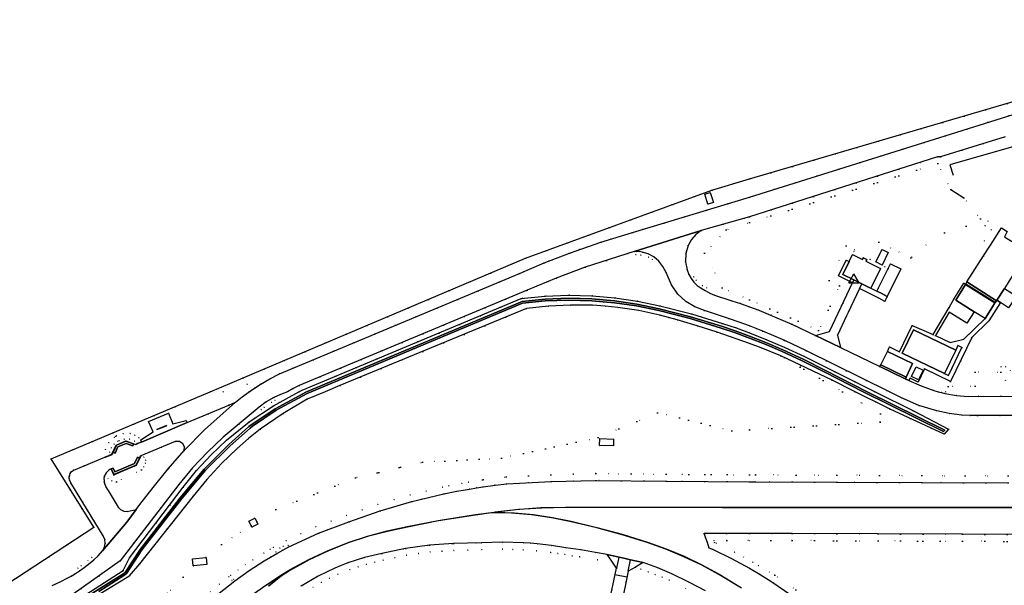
# Model space of a CAD drawing. Header units: metres. Extents: x 174791 to 179073, y 406431 to 409043.
# Tile 306 of 314: x 177790 to 178073, y 408444 to 408607. Entities that reach past the tile are written whole.
import ezdxf

# ---------------------------------------------------------------- set-up
doc = ezdxf.new("R2010")
doc.units = ezdxf.units.M
doc.linetypes.add('DOT', pattern=[6.35, 0, -6.35])
doc.layers.get('0').update_dxf_attribs({"color": 254})
for name, color, linetype in [('meetpunt_NAP-meting', 254, 'Continuous'), ('ondersteunendwaterdeel_oever_slootkant', 254, 'Continuous'), ('overigbouwwerk_overkapping', 254, 'Continuous'), ('panden', 254, 'Continuous'), ('scheiding_faunaraster', 254, 'Continuous'), ('scheiding_grondkering', 254, 'Continuous'), ('scheiding_hek', 254, 'Continuous'), ('scheiding_muur', 254, 'Continuous'), ('scheiding_schutting', 254, 'Continuous'), ('terreindeelbegroeid', 254, 'DOT'), ('terreindeelonbegroeid', 254, 'DOT'), ('waterdeel', 254, 'Continuous'), ('wegdeel_molgoot', 254, 'Continuous'), ('wegdeel_opstelplaats', 254, 'Continuous'), ('wegdeel_rijbaan', 254, 'Continuous'), ('wegdeel_rolbaan', 254, 'Continuous'), ('wegdeel_voetpad', 254, 'Continuous'), ('weginrichtingselement_markering_vliegtuigverharding', 254, 'Continuous'), ('weginrichtingselement_voeg_vliegtuigverharding', 254, 'Continuous')]:
    doc.layers.add(name, color=color, linetype=linetype)
doc.styles.add('MONOTXT', font='monotxt', dxfattribs={"height": 0.2})

# ---------------------------------------------------------------- blocks, each defined once
blk = doc.blocks.new('092')
at = {"color": 0, "linetype": 'Continuous'}
for p, q in [((-1.5, -0.862), (0, 1.732)), ((1.5, -0.862), (0, 1.732)), ((-1.5, -0.862), (1.5, -0.862))]:
    blk.add_line(p, q, dxfattribs=at)
at = {"color": 0, "linetype": 'Continuous', "style": 'MONOTXT', "width": 0.76}
blk.add_attdef('TAG00', (2, 3), '', height=2.5, dxfattribs=at)

msp = doc.modelspace()

# ---------------------------------------------------------------- linework, layer by layer
at = {"layer": 'ondersteunendwaterdeel_oever_slootkant'}
for points in [[(177805.968, 408439.8, 0), (177819.479, 408448.442, 0), (177821.293, 408452.107, 0), (177836.781, 408472.445, 0), (177840.629, 408477.249, 0), (177844.791, 408481.783, 0), (177849.249, 408486.028, 0), (177855.773, 408491.319, 0), (177862.756, 408495.99, 0), (177870.137, 408500, 0), (177871.046, 408500.435, 0), (177934.229, 408526.915, 0), (177941.02, 408527.59, 0), (177947.84, 408527.842, 0), (177954.663, 408527.669, 0), (177961.226, 408527.098, 0), (177967.742, 408526.135, 0), (177974.189, 408524.782, 0), (177983.29, 408522.467, 0), (177992.269, 408519.721, 0), (177996.149, 408518.387, 0), (178000, 408516.973, 0), (178005.045, 408514.98, 0), (178010.033, 408512.849, 0), (178015.862, 408510.157, 0), (178036.217, 408500, 0), (178047.329, 408494.455, 0), (178057.429, 408489.206, 0), (178056.167, 408487.754, 0), (178040.62, 408494.959, 0), (178039.797, 408495.371, 0), (178030.528, 408500, 0), (178023.828, 408503.346, 0), (178009.026, 408510.364, 0), (178003.387, 408512.679, 0), (178000, 408513.891, 0), (177990.715, 408517.212, 0), (177984.973, 408519.038, 0), (177979.192, 408520.738, 0), (177976.666, 408521.437, 0), (177974.133, 408522.113, 0), (177968.14, 408523.398, 0), (177962.08, 408524.316, 0), (177958.423, 408524.687, 0), (177954.755, 408524.924, 0), (177948.389, 408525.017, 0), (177942.031, 408524.704, 0), (177935.704, 408523.989, 0), (177881.96, 408501.767, 0), (177877.686, 408500, 0), (177872.459, 408497.839, 0), (177865.547, 408493.768, 0), (177858.973, 408489.17, 0), (177855.576, 408486.476, 0), (177852.296, 408483.642, 0), (177847.789, 408479.324, 0), (177843.553, 408474.74, 0), (177839.602, 408469.908, 0), (177824.199, 408450.38, 0), (177821.227, 408446.877, 0), (177821.16, 408446.814, 0), (177821.08, 408446.768, 0), (177817.885, 408444.807, 0), (177809.076, 408439.402, 0)], [(177812.414, 408442.368, 0), (177819.669, 408447.019, 0), (177820.401, 408447.605, 0), (177824.841, 408454.409, 0), (177836.384, 408469.254, 0), (177843.157, 408477.384, 0), (177850.264, 408484.415, 0), (177856.066, 408489.535, 0), (177856.703, 408490.063, 0), (177863.564, 408494.653, 0), (177872.516, 408499.516, 0), (177873.671, 408500, 0), (177934.58, 408525.527, 0), (177941.116, 408526.177, 0), (177947.848, 408526.426, 0), (177954.584, 408526.255, 0), (177961.061, 408525.691, 0), (177967.493, 408524.741, 0), (177973.869, 408523.403, 0), (177982.908, 408521.103, 0), (177991.832, 408518.374, 0), (177995.675, 408517.053, 0), (178000, 408515.465, 0), (178004.512, 408513.683, 0), (178009.463, 408511.567, 0), (178015.255, 408508.892, 0), (178021.737, 408505.658, 0), (178032.787, 408500, 0), (178055.971, 408488.529, 0), (178056.318, 408488.915, 0), (178033.915, 408500, 0), (178021.976, 408506.137, 0), (178015.486, 408509.375, 0), (178009.681, 408512.056, 0), (178004.715, 408514.177, 0), (178000, 408516.04, 0), (177995.856, 408517.562, 0), (177991.999, 408518.888, 0), (177983.054, 408521.623, 0), (177973.991, 408523.929, 0), (177967.588, 408525.273, 0), (177961.124, 408526.228, 0), (177954.614, 408526.794, 0), (177947.845, 408526.966, 0), (177941.08, 408526.716, 0), (177934.446, 408526.057, 0), (177872.274, 408500, 0), (177863.284, 408495.116, 0), (177856.379, 408490.497, 0), (177855.719, 408489.95, 0), (177849.934, 408484.829, 0), (177842.763, 408477.692, 0), (177835.849, 408469.447, 0), (177824.408, 408454.568, 0), (177820.013, 408447.93, 0), (177819.816, 408447.712, 0), (177808.321, 408440.504, 0)]]:
    msp.add_polyline3d(points, dxfattribs=at)
at = {"layer": 'overigbouwwerk_overkapping'}
msp.add_polyline3d([(178048.773, 408503.425, 0), (178046.737, 408504.413, 0), (178048.083, 408507.231, 0), (178050.12, 408506.242, 0)], close=True, dxfattribs=at)
at = {"layer": 'panden'}
for points in [[(178034.976, 408529.845, 0), (178034.707, 408529.978, 0), (178032.406, 408531.116, 0), (178030.135, 408532.239, 0), (178026.906, 408533.836, 0), (178028.714, 408537.516, 0), (178029.718, 408539.558, 0), (178032.604, 408538.131, 0), (178032.87, 408538.668, 0), (178033.856, 408538.181, 0), (178033.59, 408537.643, 0), (178037.788, 408535.567, 0)], [(178036.753, 408528.972, 0), (178039.982, 408535.542, 0), (178040.656, 408536.914, 0), (178043.663, 408535.437, 0), (178039.76, 408527.494, 0), (178037.937, 408528.39, 0)], [(178064.778, 408523.068, 0), (178059.464, 408526.396, 0), (178062.252, 408530.909, 0), (178070.714, 408525.608, 0), (178070.043, 408524.521, 0), (178067.926, 408521.096, 0)], [(178056.235, 408505.255, 0), (178044.074, 408511.098, 0), (178047.321, 408517.844, 0), (178059.491, 408511.996, 0)]]:
    msp.add_polyline3d(points, close=True, dxfattribs=at)
at = {"layer": 'scheiding_faunaraster'}
msp.add_polyline3d([(178125.694, 408582.534, 0), (178078.271, 408568.69, 0), (178077.564, 408571.088, 0), (178057.763, 408565.445, 0), (178058.719, 408562.434, 0)], dxfattribs=at)
at = {"layer": 'scheiding_grondkering'}
for points in [[(177814.518, 408481.197, 0), (177815.577, 408481.652, 0), (177816.266, 408481.951, 0), (177817.485, 408484.608, 0), (177820.245, 408485.786, 0), (177822.992, 408484.785, 0), (177823.482, 408484.995, 0), (177824.754, 408485.541, 0)], [(177815.933, 408477.924, 0), (177815.984, 408477.767, 0), (177816.732, 408476.064, 0), (177823.21, 408478.79, 0), (177824.183, 408480.85, 0), (177824.483, 408481.517, 0)]]:
    msp.add_polyline3d(points, dxfattribs=at)
at = {"layer": 'scheiding_hek'}
for p, q in [((177847.685, 408501.326), (177854.039, 408504.017)), ((177844.553, 408500), (177847.685, 408501.326))]:
    msp.add_line(p, q, dxfattribs=at)
for points in [[(178000, 408561.354, 0), (178155.707, 408607.021, 0), (178156.519, 408607.292, 0), (178206.473, 408525.584, 0), (178207.221, 408524.632, 0)], [(177854.039, 408504.017, 0), (177935.465, 408538.495, 0), (177989.133, 408558.167, 0), (178000, 408561.354, 0)], [(177760.173, 408427.719, 0), (177811.032, 408460.916, 0), (177798.661, 408480.665, 0), (177844.553, 408500, 0)]]:
    msp.add_polyline3d(points, dxfattribs=at)
at = {"layer": 'scheiding_muur'}
msp.add_line((178058.092, 408558.345), (178061.797, 408555.96), dxfattribs=at)
at = {"layer": 'scheiding_schutting'}
msp.add_polyline3d([(177829.131, 408489.151, 0), (177831.902, 408490.275, 0), (177831.932, 408490.201, 0), (177829.161, 408489.077, 0), (177829.131, 408489.151, 0)], dxfattribs=at)
at = {"layer": 'terreindeelbegroeid'}
for points in [[(178117.987, 408593.153, 0), (178000, 408556.116, 0), (177966.257, 408545.913, 0), (177957.136, 408543.135, 0), (177948.133, 408539.998, 0), (177940.865, 408537.17, 0), (177933.692, 408534.108, 0), (177864.551, 408505.192, 0), (177861.701, 408503.723, 0), (177858.934, 408502.103, 0), (177857.341, 408501.076, 0), (177855.781, 408500, 0), (177855.246, 408502.191, 0), (177854.039, 408504.017, 0), (177935.465, 408538.495, 0), (177985.694, 408556.906, 0), (177989.133, 408558.167, 0), (177996.079, 408560.204, 0), (178000, 408561.354, 0), (178155.707, 408607.021, 0)], [(178074.335, 408546.201, 0), (178072.697, 408547.246, 0), (178069.511, 408542.318, 0), (178067.677, 408543.49, 0), (178069.714, 408546.714, 0), (178067.952, 408547.821, 0), (178068.798, 408549.153, 0), (178066.582, 408549.869, 0), (178061.797, 408555.96, 0), (178058.092, 408558.345, 0), (178054.321, 408565.815, 0), (178000, 408548.783, 0), (177993.335, 408546.694, 0), (177987.063, 408540.004, 0), (177992.188, 408529.941, 0), (178000, 408526.497, 0), (178019.933, 408517.71, 0), (178026.011, 408530.541, 0), (178022.963, 408532.048, 0), (178027.88, 408542.053, 0), (178030.379, 408540.904, 0), (178030.149, 408540.404, 0), (178034.811, 408538.099, 0), (178039.058, 408535.998, 0), (178039.982, 408535.542, 0), (178036.753, 408528.972, 0), (178034.976, 408529.845, 0), (178037.788, 408535.567, 0), (178033.59, 408537.643, 0), (178033.856, 408538.181, 0), (178032.87, 408538.668, 0), (178032.604, 408538.131, 0), (178029.718, 408539.558, 0), (178028.714, 408537.516, 0), (178027.861, 408537.935, 0), (178025.635, 408533.404, 0), (178029.729, 408531.38, 0), (178023.113, 408517.415, 0), (178019.06, 408516.213, 0), (178012.247, 408519.501, 0), (178005.445, 408522.422, 0), (178002.731, 408523.49, 0), (178000, 408524.511, 0), (177997.475, 408525.408, 0), (177994.936, 408526.264, 0), (177989.921, 408527.868, 0), (177988.564, 408528.472, 0), (177987.25, 408529.167, 0), (177987.711, 408529.981, 0), (177986.488, 408530.674, 0), (177984.647, 408532.204, 0), (177983.98, 408533.18, 0), (177983.228, 408532.636, 0), (177982.552, 408533.851, 0), (177982.066, 408535.154, 0), (177981.561, 408537.49, 0), (177981.649, 408539.879, 0), (177982.327, 408542.172, 0), (177983.284, 408543.866, 0), (177984.564, 408545.332, 0), (177986.114, 408546.509, 0), (178000, 408550.483, 0), (178054.27, 408567.718, 0), (178055.089, 408567.749, 0), (178073.732, 408573.557, 0)], [(177802.055, 408439.49, 0), (177818.622, 408451.273, 0), (177835.483, 408473.286, 0), (177839.485, 408478.081, 0), (177843.767, 408482.628, 0), (177848.314, 408486.91, 0), (177852.938, 408490.775, 0), (177858.651, 408495.606, 0), (177859.229, 408494.853, 0), (177860.09, 408495.5, 0), (177862.227, 408496.916, 0), (177863.267, 408497.52, 0), (177862.85, 408498.334, 0), (177864.792, 408499.248, 0), (177866.802, 408500, 0), (177868.481, 408500.913, 0), (177870.177, 408501.794, 0), (177935.926, 408529.312, 0), (177944.249, 408532.733, 0), (177952.674, 408535.893, 0), (177966.762, 408540.479, 0), (177967.334, 408540.479, 0), (177967.256, 408539.585, 0), (177968.652, 408539.413, 0), (177970.935, 408538.79, 0), (177972.025, 408538.137, 0), (177972.481, 408538.905, 0), (177973.91, 408537.647, 0), (177975.011, 408536.093, 0), (177975.976, 408534.359, 0), (177977.538, 408530.818, 0), (177979.365, 408528.19, 0), (177981.703, 408526.005, 0), (177984.241, 408524.459, 0), (177987.031, 408523.44, 0), (177993.976, 408521.161, 0), (177996.998, 408520.111, 0), (178000, 408519.004, 0), (178001.952, 408518.25, 0), (178003.895, 408517.472, 0), (178010.212, 408514.749, 0), (178016.414, 408511.775, 0), (178040.363, 408500, 0), (178043.845, 408498.288, 0), (178048.811, 408496.07, 0), (178054.007, 408494.461, 0), (178057.609, 408493.732, 0), (178061.257, 408493.297, 0), (178063.508, 408493.176, 0), (178065.762, 408493.168, 0), (178076.828, 408493.198, 0)], [(177828.45, 408438.166, 0), (177836.761, 408446.565, 0), (177840.728, 408449.947, 0), (177843.532, 408450.22, 0), (177843.342, 408452.175, 0), (177847.762, 408455.944, 0), (177856.311, 408461.434, 0), (177856.584, 408460.91, 0), (177858.321, 408461.815, 0), (177857.966, 408462.497, 0), (177863.495, 408466.048, 0), (177886.449, 408475.172, 0), (177905.716, 408479.686, 0), (177928.553, 408480.881, 0), (177956.373, 408486.778, 0), (177973.528, 408493.958, 0), (177994.936, 408488.762, 0), (178000, 408489.06, 0), (178037.664, 408491.278, 0), (178037.808, 408493.607, 0), (178026.828, 408500, 0), (178009.026, 408510.364, 0), (178023.828, 408503.346, 0), (178030.528, 408500, 0), (178039.797, 408495.371, 0), (178040.62, 408494.959, 0), (178056.167, 408487.754, 0), (178057.429, 408489.206, 0), (178047.329, 408494.455, 0), (178036.217, 408500, 0), (178015.862, 408510.157, 0), (178010.033, 408512.849, 0), (178005.045, 408514.98, 0), (178000, 408516.973, 0), (177996.149, 408518.387, 0), (177992.269, 408519.721, 0), (177983.29, 408522.467, 0), (177974.189, 408524.782, 0), (177967.742, 408526.135, 0), (177961.226, 408527.098, 0), (177954.663, 408527.669, 0), (177947.84, 408527.842, 0), (177941.02, 408527.59, 0), (177934.229, 408526.915, 0), (177871.046, 408500.435, 0), (177870.137, 408500, 0), (177862.756, 408495.99, 0), (177855.773, 408491.319, 0), (177849.249, 408486.028, 0), (177844.791, 408481.783, 0), (177840.629, 408477.249, 0), (177836.781, 408472.445, 0), (177821.293, 408452.107, 0), (177819.479, 408448.442, 0), (177805.968, 408439.8, 0)], [(177809.076, 408439.402, 0), (177817.885, 408444.807, 0), (177821.08, 408446.768, 0), (177821.16, 408446.814, 0), (177821.227, 408446.877, 0), (177824.199, 408450.38, 0), (177839.602, 408469.908, 0), (177843.553, 408474.74, 0), (177847.789, 408479.324, 0), (177852.296, 408483.642, 0), (177855.576, 408486.476, 0), (177858.973, 408489.17, 0), (177865.547, 408493.768, 0), (177872.459, 408497.839, 0), (177877.686, 408500, 0), (177881.96, 408501.767, 0), (177935.704, 408523.989, 0), (177942.031, 408524.704, 0), (177948.389, 408525.017, 0), (177954.755, 408524.924, 0), (177958.423, 408524.687, 0), (177962.08, 408524.316, 0), (177968.14, 408523.398, 0), (177974.133, 408522.113, 0), (177976.666, 408521.437, 0), (177979.192, 408520.738, 0), (177984.973, 408519.038, 0), (177990.715, 408517.212, 0), (178000, 408513.891, 0), (178003.387, 408512.679, 0), (178009.026, 408510.364, 0), (178026.828, 408500, 0), (178037.808, 408493.607, 0), (178037.664, 408491.278, 0), (178000, 408489.06, 0), (177994.936, 408488.762, 0), (177973.528, 408493.958, 0), (177956.373, 408486.778, 0), (177928.553, 408480.881, 0), (177905.716, 408479.686, 0), (177886.449, 408475.172, 0), (177863.495, 408466.048, 0), (177857.966, 408462.497, 0), (177857.397, 408463.59, 0), (177855.66, 408462.685, 0), (177856.311, 408461.434, 0), (177847.762, 408455.944, 0), (177843.342, 408452.175, 0), (177843.338, 408452.213, 0), (177839.413, 408451.831, 0), (177839.607, 408449.838, 0), (177840.728, 408449.947, 0), (177836.761, 408446.565, 0), (177828.45, 408438.166, 0)], [(177760.173, 408427.719, 0), (177811.032, 408460.916, 0), (177798.661, 408480.665, 0), (177844.553, 408500, 0), (177847.685, 408501.326, 0), (177848.247, 408500, 0), (177849.886, 408496.127, 0), (177837.893, 408491.107, 0), (177837.643, 408491.733, 0), (177833.769, 408490.769, 0), (177832.524, 408493.84, 0), (177826.783, 408491.449, 0), (177828.115, 408488.424, 0), (177824.537, 408486.132, 0), (177824.734, 408485.587, 0), (177823.929, 408486.712, 0), (177822.806, 408487.521, 0), (177821.484, 408487.928, 0), (177819.469, 408487.928, 0), (177817.556, 408487.297, 0), (177817.219, 408487.108, 0), (177816.893, 408486.9, 0), (177815.306, 408485.345, 0), (177814.353, 408483.338, 0), (177814.15, 408481.128, 0), (177805.265, 408477.436, 0), (177805.017, 408477.308, 0), (177804.788, 408477.149, 0), (177804.582, 408476.961, 0), (177804.403, 408476.747, 0), (177804.202, 408476.428, 0), (177804.045, 408476.086, 0), (177803.952, 408475.77, 0), (177803.908, 408475.443, 0), (177803.916, 408475.002, 0), (177803.99, 408474.567, 0), (177804.13, 408474.148, 0), (177804.332, 408473.756, 0), (177813.678, 408458.48, 0), (177814.13, 408457.423, 0), (177814.259, 408456.281, 0), (177814.055, 408455.15, 0), (177813.535, 408454.124, 0), (177812.221, 408452.67, 0), (177810.999, 408451.566, 0), (177810.409, 408452.227, 0), (177809.335, 408451.299, 0), (177807.352, 408449.827, 0), (177806.382, 408449.146, 0), (177806.865, 408448.411, 0), (177805.396, 408447.429, 0), (177804.484, 408446.866, 0), (177803.548, 408446.342, 0), (177801.312, 408445.183, 0), (177799.012, 408444.154, 0)], [(178074.565, 408475.722, 0), (178062.16, 408475.77, 0), (178049.755, 408475.819, 0), (178037.496, 408475.878, 0), (178025.238, 408475.938, 0), (178013.502, 408475.991, 0), (178001.766, 408476.044, 0), (178000.013, 408476.055, 0), (177976.045, 408476.212, 0), (177965.866, 408476.302, 0), (177955.687, 408476.391, 0), (177949.24, 408476.234, 0), (177942.794, 408476.078, 0), (177936.333, 408475.768, 0), (177929.872, 408475.457, 0), (177923.004, 408474.568, 0), (177918.984, 408473.927, 0), (177917.12, 408473.59, 0), (177913.38, 408472.873, 0), (177911.505, 408472.494, 0), (177906.83, 408471.374, 0), (177902.155, 408470.253, 0), (177897.536, 408468.892, 0), (177892.917, 408467.53, 0), (177888.392, 408465.939, 0), (177883.866, 408464.348, 0), (177879.423, 408462.71, 0), (177874.98, 408461.073, 0), (177870.696, 408459.076, 0), (177866.411, 408457.079, 0), (177862.749, 408455.102, 0), (177861.829, 408454.573, 0), (177859.986, 408453.49, 0), (177856.869, 408451.52, 0), (177854.675, 408450.104, 0), (177852.561, 408448.599, 0), (177850.447, 408447.094, 0), (177849.888, 408446.674, 0), (177847.198, 408444.512, 0), (177844.508, 408442.349, 0)], [(177844.508, 408442.349, 0), (177847.198, 408444.512, 0), (177849.888, 408446.674, 0), (177850.447, 408447.094, 0), (177852.561, 408448.599, 0), (177854.675, 408450.104, 0), (177856.869, 408451.52, 0), (177859.986, 408453.49, 0), (177861.829, 408454.573, 0), (177862.749, 408455.102, 0), (177866.411, 408457.079, 0), (177870.696, 408459.076, 0), (177874.98, 408461.073, 0), (177879.423, 408462.71, 0), (177883.866, 408464.348, 0), (177888.392, 408465.939, 0), (177892.917, 408467.53, 0), (177897.536, 408468.892, 0), (177902.155, 408470.253, 0), (177906.83, 408471.374, 0), (177911.505, 408472.494, 0), (177913.38, 408472.873, 0), (177917.12, 408473.59, 0), (177918.984, 408473.927, 0), (177923.004, 408474.568, 0), (177929.872, 408475.457, 0), (177936.333, 408475.768, 0), (177942.794, 408476.078, 0), (177949.24, 408476.234, 0), (177955.687, 408476.391, 0), (177965.866, 408476.302, 0), (177976.045, 408476.212, 0), (178000.013, 408476.055, 0), (178001.766, 408476.044, 0), (178013.502, 408475.991, 0), (178025.238, 408475.938, 0), (178037.496, 408475.878, 0), (178049.755, 408475.819, 0), (178062.16, 408475.77, 0), (178074.565, 408475.722, 0)], [(178074.623, 408473.722, 0), (178049.746, 408473.819, 0), (178025.229, 408473.938, 0), (178001.755, 408474.044, 0), (178000, 408474.055, 0), (177976.027, 408474.212, 0), (177955.702, 408474.391, 0), (177942.866, 408474.079, 0), (177930.04, 408473.463, 0), (177926.655, 408473.056, 0), (177923.279, 408472.587, 0), (177921.308, 408472.283, 0), (177919.34, 408471.959, 0), (177915.631, 408471.288, 0), (177911.936, 408470.541, 0), (177902.671, 408468.32, 0), (177893.532, 408465.626, 0), (177884.544, 408462.466, 0), (177875.75, 408459.225, 0), (177867.256, 408455.266, 0), (177867.055, 408455.675, 0), (177865.586, 408455.462, 0), (177864.624, 408454.924, 0), (177863.515, 408453.823, 0), (177863.746, 408453.369, 0), (177861.923, 408452.32, 0), (177860.12, 408451.237, 0), (177855.798, 408448.448, 0), (177851.607, 408445.465, 0), (177851.259, 408445.929, 0), (177850.795, 408445.58, 0), (177851.141, 408445.115, 0), (177845.808, 408440.828, 0)], [(178012.24, 408441.285, 0), (178006.212, 408445.392, 0), (178003.131, 408447.311, 0), (178000, 408449.147, 0), (177994.83, 408451.935, 0), (177989.542, 408454.494, 0), (177988.333, 408455.04, 0), (177987.806, 408456.627, 0), (177987.375, 408457.921, 0), (177987, 408459.05, 0), (177986.985, 408459.108, 0), (178000, 408459.109, 0), (178012.281, 408459.11, 0), (178037.15, 408458.997, 0), (178061.406, 408458.913, 0), (178086.253, 408458.812, 0)], [(177870.732, 408443.959, 0), (177875.642, 408446.831, 0), (177880.494, 408449.167, 0), (177882.333, 408449.931, 0), (177884.195, 408450.639, 0), (177889.044, 408452.195, 0), (177893.997, 408453.377, 0), (177900.825, 408454.842, 0), (177907.743, 408455.79, 0), (177914.714, 408456.216, 0), (177922.756, 408456.468, 0), (177928.809, 408456.629, 0), (177934.862, 408456.443, 0), (177936.851, 408456.307, 0), (177938.836, 408456.133, 0), (177942.973, 408455.649, 0), (177947.088, 408455.004, 0), (177951.369, 408454.403, 0), (177955.632, 408453.691, 0), (177959.01, 408453.047, 0), (177959.432, 408452.432, 0), (177960.5, 408450.85, 0), (177956.228, 408451.564, 0), (177951.065, 408452.426, 0), (177948.93, 408452.726, 0), (177946.794, 408453.026, 0), (177944.748, 408453.346, 0), (177942.702, 408453.667, 0), (177938.604, 408454.147, 0), (177934.801, 408454.444, 0), (177931.803, 408454.536, 0), (177928.805, 408454.628, 0), (177922.814, 408454.469, 0), (177918.81, 408454.344, 0), (177914.806, 408454.218, 0), (177911.373, 408454.008, 0), (177907.94, 408453.798, 0), (177904.556, 408453.334, 0), (177901.171, 408452.871, 0), (177897.805, 408452.148, 0), (177894.439, 408451.426, 0), (177892.01, 408450.846, 0), (177889.582, 408450.267, 0), (177887.194, 408449.501, 0), (177884.806, 408448.735, 0), (177881.362, 408447.365, 0), (177878.972, 408446.214, 0), (177876.582, 408445.064, 0), (177874.162, 408443.648, 0)], [(178013.411, 408442.907, 0), (178007.304, 408447.068, 0), (178005.735, 408448.046, 0), (178002.589, 408449.948, 0), (178000.949, 408450.907, 0), (177998.345, 408452.312, 0), (177995.741, 408453.716, 0), (177990.413, 408456.294, 0), (177989.955, 408456.502, 0), (177989.753, 408457.108, 0), (177993.492, 408457.108, 0), (178006.138, 408457.11, 0), (178012.277, 408457.11, 0), (178037.142, 408456.997, 0), (178061.398, 408456.913, 0), (178086.248, 408456.812, 0)], [(178086.248, 408456.812, 0), (178061.398, 408456.913, 0), (178037.142, 408456.997, 0), (178012.277, 408457.11, 0), (178006.138, 408457.11, 0), (177993.492, 408457.108, 0), (177989.753, 408457.108, 0), (177989.955, 408456.502, 0), (177990.413, 408456.294, 0), (177995.741, 408453.716, 0), (177998.345, 408452.312, 0), (178000.949, 408450.907, 0), (178002.589, 408449.948, 0), (178005.735, 408448.046, 0), (178007.304, 408447.068, 0), (178013.411, 408442.907, 0)], [(177874.162, 408443.648, 0), (177876.582, 408445.064, 0), (177878.972, 408446.214, 0), (177881.362, 408447.365, 0), (177884.806, 408448.735, 0), (177887.194, 408449.501, 0), (177889.582, 408450.267, 0), (177892.01, 408450.846, 0), (177894.439, 408451.426, 0), (177897.805, 408452.148, 0), (177901.171, 408452.871, 0), (177904.556, 408453.334, 0), (177907.94, 408453.798, 0), (177911.373, 408454.008, 0), (177914.806, 408454.218, 0), (177918.81, 408454.344, 0), (177922.814, 408454.469, 0), (177928.805, 408454.628, 0), (177931.803, 408454.536, 0), (177934.801, 408454.444, 0), (177938.604, 408454.147, 0), (177942.702, 408453.667, 0), (177944.748, 408453.346, 0), (177946.794, 408453.026, 0), (177948.93, 408452.726, 0), (177951.065, 408452.426, 0), (177956.228, 408451.564, 0), (177960.5, 408450.85, 0), (177961.644, 408449.156, 0), (177959.388, 408438.247, 0)], [(177981.64, 408443.308, 0), (177976.845, 408445.671, 0), (177974.846, 408446.505, 0), (177972.846, 408447.339, 0), (177970.783, 408448.098, 0), (177968.72, 408448.856, 0), (177967.144, 408449.435, 0), (177969.41, 408450.733, 0), (177973.576, 408449.201, 0), (177977.673, 408447.493, 0), (177982.542, 408445.093, 0), (177987.362, 408442.596, 0)], [(177963.077, 408438.733, 0), (177965.027, 408448.222, 0), (177967.144, 408449.435, 0), (177968.72, 408448.856, 0), (177970.783, 408448.098, 0), (177972.846, 408447.339, 0), (177974.846, 408446.505, 0), (177976.845, 408445.671, 0), (177981.64, 408443.308, 0)]]:
    msp.add_polyline3d(points, dxfattribs=at)
for points in [[(178067.952, 408547.821, 0), (178062.526, 408547.772, 0), (178056.28, 408545.865, 0), (178050.901, 408542.31, 0), (178046.823, 408538.843, 0), (178046.581, 408538.582, 0), (178037.316, 408543.164, 0), (178034.811, 408538.099, 0), (178030.149, 408540.404, 0), (178030.379, 408540.904, 0), (178027.88, 408542.053, 0), (178022.963, 408532.048, 0), (178026.011, 408530.541, 0), (178019.933, 408517.71, 0), (178000, 408526.497, 0), (177992.188, 408529.941, 0), (177987.063, 408540.004, 0), (177993.335, 408546.694, 0), (178000, 408548.783, 0), (178054.321, 408565.815, 0), (178058.092, 408558.345, 0), (178061.797, 408555.96, 0), (178066.582, 408549.869, 0), (178068.798, 408549.153, 0)], [(177987.998, 408554.075, 0), (177989.604, 408554.566, 0), (177988.691, 408557.467, 0), (177987.131, 408556.981, 0)], [(178069.511, 408542.318, 0), (178067.504, 408539.212, 0), (178062.642, 408531.688, 0), (178062.346, 408531.036, 0), (178061.791, 408531.325, 0), (178058.953, 408526.71, 0), (178057.546, 408524.333, 0), (178053.016, 408516.508, 0), (178046.891, 408519.066, 0), (178043.255, 408511.534, 0), (178040.372, 408512.915, 0), (178039.776, 408511.624, 0), (178037.847, 408507.751, 0), (178037.617, 408507.27, 0), (178026.267, 408512.74, 0), (178025.385, 408516.292, 0), (178028.018, 408521.851, 0), (178028.489, 408522.845, 0), (178030.901, 408527.938, 0), (178031.764, 408529.76, 0), (178037.302, 408526.965, 0), (178039.084, 408526.066, 0), (178039.272, 408526.464, 0), (178039.76, 408527.494, 0), (178043.663, 408535.437, 0), (178046.581, 408538.582, 0), (178046.823, 408538.843, 0), (178050.901, 408542.31, 0), (178056.28, 408545.865, 0), (178062.526, 408547.772, 0), (178067.952, 408547.821, 0), (178069.714, 408546.714, 0), (178067.677, 408543.49, 0)], [(178046.581, 408538.582, 0), (178043.663, 408535.437, 0), (178040.656, 408536.914, 0), (178039.982, 408535.542, 0), (178039.058, 408535.998, 0), (178034.811, 408538.099, 0), (178037.316, 408543.164, 0)], [(178036.483, 408537.44, 0), (178038.276, 408536.553, 0), (178040.049, 408540.139, 0), (178038.256, 408541.025, 0)], [(178088.545, 408526.545, 0), (178078.958, 408511.389, 0), (178079.043, 408511.337, 0), (178078.881, 408500, 0), (178078.912, 408498.768, 0), (178063.061, 408498.679, 0), (178059.668, 408498.953, 0), (178056.314, 408499.531, 0), (178056.542, 408500, 0), (178057.277, 408501.509, 0), (178065.042, 408501.656, 0), (178065.087, 408505.631, 0), (178072.494, 408505.611, 0), (178072.436, 408507.237, 0), (178073.873, 408507.203, 0), (178073.875, 408503.227, 0), (178077.69, 408512.191, 0), (178085.83, 408525.058, 0), (178074.915, 408531.999, 0), (178076.301, 408534.17, 0), (178077.236, 408534.511, 0), (178078.224, 408534.394, 0), (178087.889, 408528.184, 0)], [(178065.042, 408501.656, 0), (178057.277, 408501.509, 0), (178057.998, 408502.991, 0), (178064.131, 408515.616, 0), (178069.035, 408520.427, 0), (178072.391, 408525.739, 0), (178074.689, 408524.247, 0), (178076.872, 408527.606, 0), (178075.381, 408528.608, 0), (178073.54, 408529.774, 0), (178073.508, 408529.795, 0), (178074.915, 408531.999, 0), (178085.83, 408525.058, 0), (178077.69, 408512.191, 0), (178073.875, 408503.227, 0), (178073.873, 408507.203, 0), (178072.436, 408507.237, 0), (178072.494, 408505.611, 0), (178065.087, 408505.631, 0)], [(178067.926, 408521.096, 0), (178061.791, 408515.157, 0), (178057.841, 408514.198, 0), (178053.69, 408516.216, 0), (178057.576, 408522.944, 0), (178062.715, 408519.818, 0), (178064.778, 408523.068, 0)], [(178056.235, 408505.255, 0), (178059.491, 408511.996, 0), (178060.095, 408513.298, 0), (178061.279, 408512.732, 0), (178057.405, 408504.67, 0)], [(178057.998, 408502.991, 0), (178057.277, 408501.509, 0), (178056.542, 408500, 0), (178056.314, 408499.531, 0), (178055.361, 408499.753, 0), (178054.414, 408500, 0), (178053.192, 408500.358, 0), (178049.551, 408501.697, 0), (178045.999, 408503.254, 0), (178046.341, 408503.914, 0), (178048.654, 408502.799, 0), (178050.482, 408506.591, 0)], [(177855.781, 408500, 0), (177853.797, 408498.52, 0), (177851.876, 408496.96, 0), (177849.886, 408496.127, 0), (177848.247, 408500, 0), (177847.685, 408501.326, 0), (177849.415, 408502.059, 0), (177854.039, 408504.017, 0), (177855.246, 408502.191, 0)], [(177824.734, 408485.587, 0), (177823.462, 408485.041, 0), (177822.709, 408485.764, 0), (177821.27, 408486.286, 0), (177819.74, 408486.342, 0), (177818.267, 408485.926, 0), (177817.922, 408485.751, 0), (177816.841, 408484.933, 0), (177816.023, 408483.851, 0), (177815.53, 408482.588, 0), (177815.557, 408481.698, 0), (177814.498, 408481.243, 0), (177814.15, 408481.128, 0), (177814.353, 408483.338, 0), (177815.306, 408485.345, 0), (177816.893, 408486.9, 0), (177817.219, 408487.108, 0), (177817.556, 408487.297, 0), (177819.469, 408487.928, 0), (177821.484, 408487.928, 0), (177822.806, 408487.521, 0), (177823.929, 408486.712, 0)], [(177836.998, 408483.065, 0), (177832.467, 408477.804, 0), (177828.076, 408472.425, 0), (177824.23, 408467.467, 0), (177823.173, 408466.036, 0), (177820.609, 408465.459, 0), (177819.623, 408465.57, 0), (177818.734, 408466.01, 0), (177818.048, 408466.727, 0), (177815.107, 408471.503, 0), (177814.804, 408471.931, 0), (177814.544, 408472.386, 0), (177814.329, 408472.864, 0), (177814.161, 408473.36, 0), (177814.017, 408473.975, 0), (177813.932, 408474.601, 0), (177813.928, 408475.003, 0), (177813.985, 408475.4, 0), (177814.064, 408475.679, 0), (177814.174, 408475.948, 0), (177815.062, 408474.946, 0), (177816.219, 408474.269, 0), (177817.529, 408473.983, 0), (177824.721, 408477.488, 0), (177825.399, 408478.367, 0), (177825.852, 408479.381, 0), (177825.877, 408480.317, 0), (177825.382, 408481.111, 0), (177824.532, 408481.502, 0), (177834.469, 408485.662, 0), (177835.686, 408485.696, 0), (177836.697, 408485.017, 0), (177837.106, 408484.081, 0)], [(177823.462, 408485.041, 0), (177822.99, 408484.839, 0), (177820.243, 408485.84, 0), (177817.448, 408484.646, 0), (177816.229, 408481.989, 0), (177815.557, 408481.698, 0), (177815.53, 408482.588, 0), (177816.023, 408483.851, 0), (177816.841, 408484.933, 0), (177817.922, 408485.751, 0), (177818.267, 408485.926, 0), (177819.74, 408486.342, 0), (177821.27, 408486.286, 0), (177822.709, 408485.764, 0)], [(177960.777, 408484.399, 0), (177960.847, 408486.371, 0), (177956.829, 408486.484, 0), (177956.789, 408484.526, 0)], [(177814.174, 408475.948, 0), (177814.267, 408476.125, 0), (177814.577, 408476.603, 0), (177814.935, 408477.047, 0), (177815.133, 408477.246, 0), (177815.351, 408477.423, 0), (177815.649, 408477.613, 0), (177815.97, 408477.762, 0), (177816.729, 408476.031, 0), (177823.241, 408478.771, 0), (177824.532, 408481.502, 0), (177825.382, 408481.111, 0), (177825.877, 408480.317, 0), (177825.852, 408479.381, 0), (177825.399, 408478.367, 0), (177824.721, 408477.488, 0), (177817.529, 408473.983, 0), (177816.219, 408474.269, 0), (177815.062, 408474.946, 0)]]:
    msp.add_polyline3d(points, close=True, dxfattribs=at)
at = {"layer": 'terreindeelonbegroeid'}
for points in [[(177972.481, 408538.905, 0), (177972.025, 408538.137, 0), (177970.935, 408538.79, 0), (177968.652, 408539.413, 0), (177967.256, 408539.585, 0), (177967.334, 408540.479, 0), (177968.195, 408540.413, 0), (177969.047, 408540.269, 0), (177970.842, 408539.783, 0)], [(177987.25, 408529.167, 0), (177986.078, 408529.89, 0), (177984.954, 408530.684, 0), (177984.022, 408531.599, 0), (177983.228, 408532.636, 0), (177983.98, 408533.18, 0), (177984.647, 408532.204, 0), (177986.488, 408530.674, 0), (177987.711, 408529.981, 0)], [(177858.651, 408495.606, 0), (177860.685, 408497.07, 0), (177862.85, 408498.334, 0), (177863.267, 408497.52, 0), (177862.227, 408496.916, 0), (177860.09, 408495.5, 0), (177859.229, 408494.853, 0)], [(177867.256, 408455.266, 0), (177865.492, 408454.333, 0), (177863.746, 408453.369, 0), (177863.515, 408453.823, 0), (177864.624, 408454.924, 0), (177865.586, 408455.462, 0), (177867.055, 408455.675, 0)], [(177810.999, 408451.566, 0), (177809.43, 408450.265, 0), (177807.802, 408449.038, 0), (177806.865, 408448.411, 0), (177806.382, 408449.146, 0), (177807.352, 408449.827, 0), (177809.335, 408451.299, 0), (177810.409, 408452.227, 0)], [(177851.607, 408445.465, 0), (177851.141, 408445.115, 0), (177850.795, 408445.58, 0), (177851.259, 408445.929, 0)]]:
    msp.add_polyline3d(points, close=True, dxfattribs=at)
at = {"layer": 'waterdeel'}
msp.add_polyline3d([(177808.321, 408440.504, 0), (177819.816, 408447.712, 0), (177820.013, 408447.93, 0), (177824.408, 408454.568, 0), (177835.849, 408469.447, 0), (177842.763, 408477.692, 0), (177849.934, 408484.829, 0), (177855.719, 408489.95, 0), (177856.379, 408490.497, 0), (177863.284, 408495.116, 0), (177872.274, 408500, 0), (177934.446, 408526.057, 0), (177941.08, 408526.716, 0), (177947.845, 408526.966, 0), (177954.614, 408526.794, 0), (177961.124, 408526.228, 0), (177967.588, 408525.273, 0), (177973.991, 408523.929, 0), (177983.054, 408521.623, 0), (177991.999, 408518.888, 0), (177995.856, 408517.562, 0), (178000, 408516.04, 0), (178004.715, 408514.177, 0), (178009.681, 408512.056, 0), (178015.486, 408509.375, 0), (178021.976, 408506.137, 0), (178033.915, 408500, 0), (178056.318, 408488.915, 0), (178055.971, 408488.529, 0), (178032.787, 408500, 0), (178021.737, 408505.658, 0), (178015.255, 408508.892, 0), (178009.463, 408511.567, 0), (178004.512, 408513.683, 0), (178000, 408515.465, 0), (177995.675, 408517.053, 0), (177991.832, 408518.374, 0), (177982.908, 408521.103, 0), (177973.869, 408523.403, 0), (177967.493, 408524.741, 0), (177961.061, 408525.691, 0), (177954.584, 408526.255, 0), (177947.848, 408526.426, 0), (177941.116, 408526.177, 0), (177934.58, 408525.527, 0), (177873.671, 408500, 0), (177872.516, 408499.516, 0), (177863.564, 408494.653, 0), (177856.703, 408490.063, 0), (177856.066, 408489.535, 0), (177850.264, 408484.415, 0), (177843.157, 408477.384, 0), (177836.384, 408469.254, 0), (177824.841, 408454.409, 0), (177820.401, 408447.605, 0), (177819.669, 408447.019, 0), (177812.414, 408442.368, 0)], dxfattribs=at)
at = {"layer": 'wegdeel_molgoot'}
msp.add_polyline3d([(177829.161, 408489.077, 0), (177829.131, 408489.151, 0), (177831.902, 408490.275, 0), (177831.932, 408490.201, 0)], close=True, dxfattribs=at)
at = {"layer": 'wegdeel_opstelplaats'}
for points in [[(177987.998, 408554.075, 0), (177987.131, 408556.981, 0), (177988.691, 408557.467, 0), (177989.604, 408554.566, 0)], [(178036.483, 408537.44, 0), (178038.256, 408541.025, 0), (178040.049, 408540.139, 0), (178038.276, 408536.553, 0)], [(178072.391, 408525.739, 0), (178071.35, 408526.416, 0), (178073.508, 408529.795, 0), (178073.54, 408529.774, 0), (178075.381, 408528.608, 0), (178076.872, 408527.606, 0), (178074.689, 408524.247, 0)], [(178045.155, 408504.221, 0), (178037.847, 408507.751, 0), (178039.776, 408511.624, 0), (178047.033, 408508.157, 0)], [(178045.155, 408504.221, 0), (178044.931, 408503.751, 0), (178037.617, 408507.27, 0), (178037.847, 408507.751, 0)], [(177837.893, 408491.107, 0), (177824.774, 408485.494, 0), (177824.734, 408485.587, 0), (177824.537, 408486.132, 0), (177828.115, 408488.424, 0), (177826.783, 408491.449, 0), (177832.524, 408493.84, 0), (177833.769, 408490.769, 0), (177837.643, 408491.733, 0)], [(177829.131, 408489.151, 0), (177829.161, 408489.077, 0), (177831.932, 408490.201, 0), (177831.902, 408490.275, 0)], [(177960.847, 408486.371, 0), (177960.777, 408484.399, 0), (177956.789, 408484.526, 0), (177956.829, 408486.484, 0)], [(177857.966, 408462.497, 0), (177858.321, 408461.815, 0), (177856.584, 408460.91, 0), (177856.311, 408461.434, 0), (177855.66, 408462.685, 0), (177857.397, 408463.59, 0)], [(177843.342, 408452.175, 0), (177843.532, 408450.22, 0), (177840.728, 408449.947, 0), (177839.607, 408449.838, 0), (177839.413, 408451.831, 0), (177843.338, 408452.213, 0)]]:
    msp.add_polyline3d(points, close=True, dxfattribs=at)
at = {"layer": 'wegdeel_rijbaan'}
for points in [[(177799.012, 408444.154, 0), (177801.312, 408445.183, 0), (177803.548, 408446.342, 0), (177804.484, 408446.866, 0), (177805.396, 408447.429, 0), (177806.865, 408448.411, 0), (177807.802, 408449.038, 0), (177809.43, 408450.265, 0), (177810.999, 408451.566, 0), (177812.221, 408452.67, 0), (177813.535, 408454.124, 0), (177820.502, 408462.42, 0), (177823.173, 408466.036, 0), (177824.23, 408467.467, 0), (177828.076, 408472.425, 0), (177832.467, 408477.804, 0), (177836.998, 408483.065, 0), (177842.888, 408489.021, 0), (177851.876, 408496.96, 0), (177853.797, 408498.52, 0), (177855.781, 408500, 0), (177857.341, 408501.076, 0), (177858.934, 408502.103, 0), (177861.701, 408503.723, 0), (177864.551, 408505.192, 0), (177933.692, 408534.108, 0), (177940.865, 408537.17, 0), (177948.133, 408539.998, 0), (177957.136, 408543.135, 0), (177966.257, 408545.913, 0), (178000, 408556.116, 0), (178117.987, 408593.153, 0)], [(178073.732, 408573.557, 0), (178055.089, 408567.749, 0), (178054.27, 408567.718, 0), (178000, 408550.483, 0), (177986.114, 408546.509, 0), (177966.762, 408540.479, 0), (177952.674, 408535.893, 0), (177944.249, 408532.733, 0), (177935.926, 408529.312, 0), (177870.177, 408501.794, 0), (177868.481, 408500.913, 0), (177866.802, 408500, 0), (177864.792, 408499.248, 0), (177862.85, 408498.334, 0), (177860.685, 408497.07, 0), (177858.651, 408495.606, 0), (177852.938, 408490.775, 0), (177848.314, 408486.91, 0), (177843.767, 408482.628, 0), (177839.485, 408478.081, 0), (177835.483, 408473.286, 0), (177818.622, 408451.273, 0), (177802.055, 408439.49, 0)], [(178076.828, 408493.198, 0), (178065.762, 408493.168, 0), (178063.508, 408493.176, 0), (178061.257, 408493.297, 0), (178057.609, 408493.732, 0), (178054.007, 408494.461, 0), (178048.811, 408496.07, 0), (178043.845, 408498.288, 0), (178040.363, 408500, 0), (178016.414, 408511.775, 0), (178010.212, 408514.749, 0), (178003.895, 408517.472, 0), (178001.952, 408518.25, 0), (178000, 408519.004, 0), (177996.998, 408520.111, 0), (177993.976, 408521.161, 0), (177987.031, 408523.44, 0), (177984.241, 408524.459, 0), (177981.703, 408526.005, 0), (177979.365, 408528.19, 0), (177977.538, 408530.818, 0), (177975.976, 408534.359, 0), (177975.011, 408536.093, 0), (177973.91, 408537.647, 0), (177972.481, 408538.905, 0), (177970.842, 408539.783, 0), (177969.047, 408540.269, 0), (177968.195, 408540.413, 0), (177967.334, 408540.479, 0), (177966.762, 408540.479, 0), (177986.114, 408546.509, 0), (177984.564, 408545.332, 0), (177983.284, 408543.866, 0), (177982.327, 408542.172, 0), (177981.649, 408539.879, 0), (177981.561, 408537.49, 0), (177982.066, 408535.154, 0), (177982.552, 408533.851, 0), (177983.228, 408532.636, 0), (177984.022, 408531.599, 0), (177984.954, 408530.684, 0), (177986.078, 408529.89, 0), (177987.25, 408529.167, 0), (177988.564, 408528.472, 0), (177989.921, 408527.868, 0), (177994.936, 408526.264, 0), (177997.475, 408525.408, 0), (178000, 408524.511, 0), (178002.731, 408523.49, 0), (178005.445, 408522.422, 0), (178012.247, 408519.501, 0), (178019.06, 408516.213, 0), (178026.267, 408512.74, 0), (178037.617, 408507.27, 0), (178044.931, 408503.751, 0), (178045.999, 408503.254, 0), (178049.551, 408501.697, 0), (178053.192, 408500.358, 0), (178054.414, 408500, 0), (178055.361, 408499.753, 0), (178056.314, 408499.531, 0), (178059.668, 408498.953, 0), (178063.061, 408498.679, 0), (178078.912, 408498.768, 0)]]:
    msp.add_polyline3d(points, dxfattribs=at)
for points in [[(178082.947, 408542.553, 0), (178081.582, 408540.486, 0), (178081.604, 408540.472, 0), (178081.254, 408539.929, 0), (178080.356, 408540.521, 0), (178076.301, 408534.17, 0), (178074.915, 408531.999, 0), (178073.508, 408529.795, 0), (178071.35, 408526.416, 0), (178071.231, 408526.229, 0), (178062.642, 408531.688, 0), (178067.504, 408539.212, 0), (178069.511, 408542.318, 0), (178072.697, 408547.246, 0), (178074.335, 408546.201, 0), (178073.543, 408544.687, 0), (178078.801, 408541.368, 0), (178079.098, 408541.833, 0), (178078.507, 408542.216, 0), (178078.617, 408542.384, 0), (178078.792, 408542.289, 0), (178080.126, 408544.317, 0)], [(178032.406, 408531.116, 0), (178031.764, 408529.76, 0), (178030.901, 408527.938, 0), (178028.489, 408522.845, 0), (178028.018, 408521.851, 0), (178025.385, 408516.292, 0), (178026.267, 408512.74, 0), (178019.06, 408516.213, 0), (178023.113, 408517.415, 0), (178029.729, 408531.38, 0), (178030.135, 408532.239, 0)], [(178071.231, 408526.229, 0), (178070.876, 408525.721, 0), (178062.346, 408531.036, 0), (178062.642, 408531.688, 0)], [(177842.888, 408489.021, 0), (177836.998, 408483.065, 0), (177837.106, 408484.081, 0), (177836.697, 408485.017, 0), (177835.686, 408485.696, 0), (177834.469, 408485.662, 0), (177824.532, 408481.502, 0), (177823.241, 408478.771, 0), (177816.729, 408476.031, 0), (177815.97, 408477.762, 0), (177815.649, 408477.613, 0), (177815.351, 408477.423, 0), (177815.133, 408477.246, 0), (177814.935, 408477.047, 0), (177814.577, 408476.603, 0), (177814.267, 408476.125, 0), (177814.174, 408475.948, 0), (177814.064, 408475.679, 0), (177813.985, 408475.4, 0), (177813.928, 408475.003, 0), (177813.932, 408474.601, 0), (177814.017, 408473.975, 0), (177814.161, 408473.36, 0), (177814.329, 408472.864, 0), (177814.544, 408472.386, 0), (177814.804, 408471.931, 0), (177815.107, 408471.503, 0), (177818.048, 408466.727, 0), (177818.734, 408466.01, 0), (177819.623, 408465.57, 0), (177820.609, 408465.459, 0), (177823.173, 408466.036, 0), (177820.502, 408462.42, 0), (177813.535, 408454.124, 0), (177814.055, 408455.15, 0), (177814.259, 408456.281, 0), (177814.13, 408457.423, 0), (177813.678, 408458.48, 0), (177804.332, 408473.756, 0), (177804.13, 408474.148, 0), (177803.99, 408474.567, 0), (177803.916, 408475.002, 0), (177803.908, 408475.443, 0), (177803.952, 408475.77, 0), (177804.045, 408476.086, 0), (177804.202, 408476.428, 0), (177804.403, 408476.747, 0), (177804.582, 408476.961, 0), (177804.788, 408477.149, 0), (177805.017, 408477.308, 0), (177805.265, 408477.436, 0), (177814.15, 408481.128, 0), (177814.498, 408481.243, 0), (177815.557, 408481.698, 0), (177816.229, 408481.989, 0), (177817.448, 408484.646, 0), (177820.243, 408485.84, 0), (177822.99, 408484.839, 0), (177823.462, 408485.041, 0), (177824.734, 408485.587, 0), (177824.774, 408485.494, 0), (177837.893, 408491.107, 0), (177849.886, 408496.127, 0), (177851.876, 408496.96, 0)], [(177822.404, 408484.957, 0), (177820.245, 408485.754, 0), (177817.528, 408484.593, 0), (177816.547, 408482.454, 0), (177817.119, 408482.267, 0), (177817.955, 408484.133, 0), (177820.297, 408485.118, 0), (177822.203, 408484.409, 0)], [(177822.739, 408479.276, 0), (177817.081, 408476.891, 0), (177816.591, 408477.981, 0), (177816.031, 408477.785, 0), (177816.758, 408476.129, 0), (177823.173, 408478.829, 0), (177824.138, 408480.871, 0), (177823.597, 408481.103, 0)], [(177969.41, 408450.733, 0), (177967.144, 408449.435, 0), (177965.027, 408448.222, 0), (177963.077, 408438.733, 0), (177968.443, 408437.62, 0), (177968.181, 408436.358, 0), (177966, 408425.884, 0), (177960.618, 408427, 0), (177959.584, 408422.107, 0), (177956.2, 408422.827, 0), (177956.745, 408425.461, 0), (177959.388, 408438.247, 0), (177961.644, 408449.156, 0), (177960.5, 408450.85, 0), (177959.432, 408452.432, 0), (177959.01, 408453.047, 0), (177964.152, 408451.927, 0), (177965.738, 408451.529, 0)]]:
    msp.add_polyline3d(points, close=True, dxfattribs=at)
at = {"layer": 'wegdeel_rolbaan'}
for points in [[(177845.808, 408440.828, 0), (177851.141, 408445.115, 0), (177851.607, 408445.465, 0), (177855.798, 408448.448, 0), (177860.12, 408451.237, 0), (177861.923, 408452.32, 0), (177863.746, 408453.369, 0), (177865.492, 408454.333, 0), (177867.256, 408455.266, 0), (177875.75, 408459.225, 0), (177884.544, 408462.466, 0), (177893.532, 408465.626, 0), (177902.671, 408468.32, 0), (177911.936, 408470.541, 0), (177915.631, 408471.288, 0), (177919.34, 408471.959, 0), (177921.308, 408472.283, 0), (177923.279, 408472.587, 0), (177926.655, 408473.056, 0), (177930.04, 408473.463, 0), (177942.866, 408474.079, 0), (177955.702, 408474.391, 0), (177976.027, 408474.212, 0), (178000, 408474.055, 0), (178001.755, 408474.044, 0), (178025.229, 408473.938, 0), (178049.746, 408473.819, 0), (178074.623, 408473.722, 0)], [(178086.253, 408458.812, 0), (178061.406, 408458.913, 0), (178037.15, 408458.997, 0), (178012.281, 408459.11, 0), (178000, 408459.109, 0), (177986.985, 408459.108, 0), (177987, 408459.05, 0), (177987.375, 408457.921, 0), (177987.806, 408456.627, 0), (177988.333, 408455.04, 0), (177989.542, 408454.494, 0), (177994.83, 408451.935, 0), (178000, 408449.147, 0), (178003.131, 408447.311, 0), (178006.212, 408445.392, 0), (178012.24, 408441.285, 0)], [(177987.362, 408442.596, 0), (177982.542, 408445.093, 0), (177977.673, 408447.493, 0), (177973.576, 408449.201, 0), (177969.41, 408450.733, 0), (177965.738, 408451.529, 0), (177964.152, 408451.927, 0), (177959.01, 408453.047, 0), (177955.632, 408453.691, 0), (177951.369, 408454.403, 0), (177947.088, 408455.004, 0), (177942.973, 408455.649, 0), (177938.836, 408456.133, 0), (177936.851, 408456.307, 0), (177934.862, 408456.443, 0), (177928.809, 408456.629, 0), (177922.756, 408456.468, 0), (177914.714, 408456.216, 0), (177907.743, 408455.79, 0), (177900.825, 408454.842, 0), (177893.997, 408453.377, 0), (177889.044, 408452.195, 0), (177884.195, 408450.639, 0), (177882.333, 408449.931, 0), (177880.494, 408449.167, 0), (177875.642, 408446.831, 0), (177870.732, 408443.959, 0)]]:
    msp.add_polyline3d(points, dxfattribs=at)
at = {"layer": 'wegdeel_voetpad'}
for points in [[(178028.714, 408537.516, 0), (178026.906, 408533.836, 0), (178030.135, 408532.239, 0), (178029.729, 408531.38, 0), (178025.635, 408533.404, 0), (178027.861, 408537.935, 0)], [(178034.976, 408529.845, 0), (178036.753, 408528.972, 0), (178037.937, 408528.39, 0), (178039.76, 408527.494, 0), (178039.272, 408526.464, 0), (178039.084, 408526.066, 0), (178037.302, 408526.965, 0), (178031.764, 408529.76, 0), (178032.406, 408531.116, 0), (178034.707, 408529.978, 0)], [(178062.346, 408531.036, 0), (178070.876, 408525.721, 0), (178071.231, 408526.229, 0), (178071.35, 408526.416, 0), (178072.391, 408525.739, 0), (178069.035, 408520.427, 0), (178064.131, 408515.616, 0), (178057.998, 408502.991, 0), (178050.482, 408506.591, 0), (178048.654, 408502.799, 0), (178046.341, 408503.914, 0), (178045.999, 408503.254, 0), (178044.931, 408503.751, 0), (178045.155, 408504.221, 0), (178047.033, 408508.157, 0), (178039.776, 408511.624, 0), (178040.372, 408512.915, 0), (178043.255, 408511.534, 0), (178046.891, 408519.066, 0), (178053.016, 408516.508, 0), (178057.546, 408524.333, 0), (178058.953, 408526.71, 0), (178061.791, 408531.325, 0)], [(178064.778, 408523.068, 0), (178062.715, 408519.818, 0), (178057.576, 408522.944, 0), (178053.69, 408516.216, 0), (178057.841, 408514.198, 0), (178061.791, 408515.157, 0), (178067.926, 408521.096, 0), (178070.043, 408524.521, 0), (178070.714, 408525.608, 0), (178062.252, 408530.909, 0), (178059.464, 408526.396, 0)], [(178059.491, 408511.996, 0), (178047.321, 408517.844, 0), (178044.074, 408511.098, 0), (178056.235, 408505.255, 0), (178057.405, 408504.67, 0), (178061.279, 408512.732, 0), (178060.095, 408513.298, 0)], [(177822.404, 408484.957, 0), (177822.203, 408484.409, 0), (177820.297, 408485.118, 0), (177817.955, 408484.133, 0), (177817.119, 408482.267, 0), (177816.547, 408482.454, 0), (177817.528, 408484.593, 0), (177820.245, 408485.754, 0)], [(177816.031, 408477.785, 0), (177816.591, 408477.981, 0), (177817.081, 408476.891, 0), (177822.739, 408479.276, 0), (177823.597, 408481.103, 0), (177824.138, 408480.871, 0), (177823.173, 408478.829, 0), (177816.758, 408476.129, 0)]]:
    msp.add_polyline3d(points, close=True, dxfattribs=at)
at = {"layer": 'weginrichtingselement_markering_vliegtuigverharding'}
for points in [[(177856.391, 408441.269, 0), (177860.575, 408444.268, 0), (177864.868, 408447.11, 0), (177867.601, 408448.705, 0), (177873.011, 408451.63, 0), (177878.576, 408454.248, 0), (177884.278, 408456.551, 0), (177889.89, 408458.365, 0), (177895.586, 408459.894, 0), (177901.352, 408461.134, 0), (177910.311, 408462.884, 0), (177921.018, 408464.6, 0), (177925.595, 408465.23, 0), (177932.69, 408466.089, 0), (177939.819, 408466.592, 0), (177946.964, 408466.74, 0), (177951.863, 408466.731, 0), (177971.866, 408466.736, 0), (177992.196, 408466.702, 0), (178012.377, 408466.698, 0), (178032.438, 408466.681, 0), (178053.177, 408466.687, 0), (178073.189, 408466.691, 0), (178093.429, 408466.693, 0)], [(177997.683, 408443.348, 0), (177991.216, 408447.275, 0), (177986.236, 408449.973, 0), (177981.126, 408452.415, 0), (177975.899, 408454.595, 0), (177970.569, 408456.508, 0), (177963.304, 408458.755, 0), (177955.967, 408460.75, 0), (177948.565, 408462.493, 0), (177942.899, 408463.68, 0), (177937.17, 408464.509, 0), (177931.4, 408464.977, 0), (177925.612, 408465.081, 0), (177921.04, 408464.452, 0), (177910.337, 408462.736, 0), (177901.38, 408460.986, 0), (177895.622, 408459.748, 0), (177889.934, 408458.222, 0), (177884.33, 408456.409, 0), (177878.636, 408454.11, 0), (177873.08, 408451.496, 0), (177867.678, 408448.576, 0), (177864.997, 408446.805, 0), (177861.464, 408443.929, 0)], [(178093.429, 408466.543, 0), (178073.189, 408466.541, 0), (178053.177, 408466.537, 0), (178032.438, 408466.531, 0), (178012.377, 408466.548, 0), (177992.196, 408466.552, 0), (177971.866, 408466.586, 0), (177951.863, 408466.581, 0), (177946.964, 408466.59, 0), (177940.198, 408466.459, 0), (177933.446, 408466.008, 0), (177926.723, 408465.239, 0), (177932.24, 408465.082, 0), (177937.739, 408464.594, 0), (177943.198, 408463.779, 0), (177948.599, 408462.639, 0), (177956.005, 408460.896, 0), (177963.347, 408458.898, 0), (177970.615, 408456.65, 0), (177975.954, 408454.735, 0), (177981.188, 408452.552, 0), (177986.304, 408450.107, 0), (177991.29, 408447.405, 0), (177997.763, 408443.474, 0)], [(177861.368, 408444.044, 0), (177864.911, 408446.927, 0), (177865.351, 408447.218, 0), (177864.946, 408446.982, 0), (177860.659, 408444.143, 0)]]:
    msp.add_polyline3d(points, dxfattribs=at)
at = {"layer": 'weginrichtingselement_voeg_vliegtuigverharding'}
for p, q in [((177962.327, 408452.325), (177961.644, 408449.156)), ((177965.027, 408448.222), (177965.738, 408451.529)), ((177964.681, 408446.535), (177961.246, 408447.231))]:
    msp.add_line(p, q, dxfattribs=at)

# ---------------------------------------------------------------- block references
at = {"layer": 'meetpunt_NAP-meting'}
msp.add_blockref('092', (178030.135, 408532.239), dxfattribs=at)

doc.saveas('drawing.dxf')
